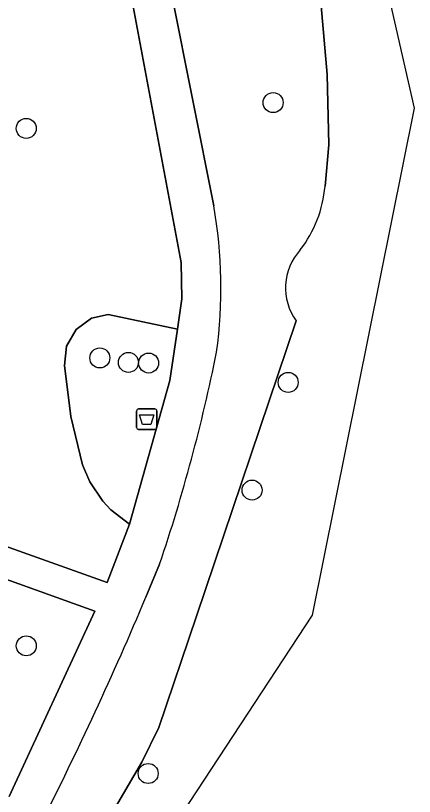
# Model space of a CAD drawing. Extents: x 161087 to 161926, y 382572 to 383873.
# Drawn here: x 161906.57 to 161926.06, y 383326.88 to 383365.04 of the extents above; entities that cross this region are included whole.
import ezdxf

# ---------------------------------------------------------------- set-up
doc = ezdxf.new("R2010")
doc.units = 0
for name, color, linetype in [('IMGEO_Afvalbak', 7, 'Continuous'), ('IMGEO_Boom', 7, 'Continuous'), ('IMGEO_Groenvoorziening', 7, 'Continuous'), ('IMGEO_Voetpad_halfverhard', 7, 'Continuous'), ('IMGEO_Waterloop', 7, 'Continuous')]:
    doc.layers.add(name, color=color, linetype=linetype)

msp = doc.modelspace()

# ---------------------------------------------------------------- linework, layer by layer
at = {"layer": 'IMGEO_Afvalbak'}
for p, q in [((161912.482, 383344.916), (161912.482, 383345.716)), ((161912.482, 383345.716), (161912.482, 383344.916)), ((161912.582, 383345.816), (161913.372, 383345.816)), ((161913.372, 383345.816), (161912.582, 383345.816)), ((161913.472, 383345.716), (161913.472, 383344.916)), ((161913.472, 383344.916), (161913.472, 383345.716)), ((161913.372, 383344.816), (161912.582, 383344.816)), ((161912.582, 383344.816), (161913.372, 383344.816))]:
    msp.add_line(p, q, dxfattribs=at)
msp.add_lwpolyline([(161912.625, 383345.53), (161913.329, 383345.53), (161913.18, 383345.06), (161912.774, 383345.06), (161912.625, 383345.53)], dxfattribs=at)
for centre, start, end in [((161912.582, 383345.716), 90, 180), ((161912.582, 383345.716), 90, 180), ((161913.372, 383345.716), 0, 90), ((161913.372, 383345.716), 360, 90), ((161912.582, 383344.916), 180, 270), ((161912.582, 383344.916), 180, 270), ((161913.372, 383344.916), 270, 0), ((161913.372, 383344.916), 270, 0)]:
    msp.add_arc(centre, 0.1, start, end, dxfattribs=at)
at = {"layer": 'IMGEO_Boom'}
for centre in [(161919.157, 383360.789), (161907.086, 383359.529), (161910.686, 383348.31), (161912.082, 383348.09), (161913.072, 383348.062), (161919.892, 383347.115), (161918.128, 383341.851), (161907.09, 383334.241), (161913.049, 383328.002)]:
    msp.add_circle(centre, 0.489, dxfattribs=at)
at = {"layer": 'IMGEO_Groenvoorziening'}
for points in [[(161921.695, 383356.7), (161921.875, 383358.721), (161921.792, 383362.17), (161921.308, 383367.76), (161920.689, 383370.802), (161919.784, 383373.441), (161918.63, 383378.997), (161916.429, 383384.603), (161909.912, 383404.262), (161908.524, 383404.208), (161907.42, 383402.433), (161908.687, 383400.52)], [(161912.99, 383382.42), (161913.076, 383374.624), (161913.235, 383371.648), (161914.199, 383366.05), (161916.257, 383355.746)], [(161875.041, 383274.07), (161875.719, 383275.247), (161880.826, 383282.395), (161887.635, 383291.219), (161890.234, 383294.273), (161896.434, 383302.072), (161900.395, 383307.79), (161902.807, 383311.623), (161912.735, 383328.548), (161913.577, 383330.256), (161915.414, 383335.693), (161920.29, 383350.119)], [(161906.255, 383326.883), (161910.444, 383335.94), (161900.725, 383339.417)], [(161913.61, 383338.225), (161912.941, 383336.623)]]:
    msp.add_lwpolyline(points, dxfattribs=at)
for points in [[(161914.669, 383352.969), (161911.821, 383368.115), (161911.098, 383368.288), (161910.348, 383368.152), (161908.948, 383367.077), (161908.472, 383366.871), (161908.064, 383366.8), (161907.247, 383366.916), (161904.837, 383367.314), (161900.946, 383340.938), (161911.046, 383337.336), (161912.134, 383340.189), (161911.228, 383340.893), (161910.835, 383341.313), (161910.191, 383342.262), (161909.831, 383343.094), (161909.272, 383345.454), (161908.956, 383347.946), (161909.052, 383348.879), (161909.52, 383349.693), (161910.278, 383350.246), (161911.096, 383350.441), (161914.477, 383349.723), (161914.693, 383351.192)], [(161912.134, 383340.189), (161914.107, 383347.206), (161914.477, 383349.723), (161911.096, 383350.441), (161910.278, 383350.246), (161909.52, 383349.693), (161909.052, 383348.879), (161908.956, 383347.946), (161909.272, 383345.454), (161909.831, 383343.094), (161910.191, 383342.262), (161910.835, 383341.313), (161911.228, 383340.893)]]:
    msp.add_lwpolyline(points, close=True, dxfattribs=at)
for centre, radius, start, end in [((161915.786, 383357.206), 5.93, 322.4185, 355.1071), ((161893.356, 383351.719), 23.252, 352.2673, 9.9743), ((161922.497, 383351.735), 2.735, 137.3219, 216.2124), ((161831.458, 383365.872), 86.679, 341.40032, 348.49958), ((161746.549, 383407.017), 180.67, 333.17574, 337.06856)]:
    msp.add_arc(centre, radius, start, end, dxfattribs=at)
at = {"layer": 'IMGEO_Voetpad_halfverhard'}
for points in [[(161916.257, 383355.746), (161914.199, 383366.05), (161913.235, 383371.648), (161913.076, 383374.624), (161912.99, 383382.42)], [(161911.071, 383374.275), (161911.139, 383373.227), (161911.288, 383370.952), (161911.821, 383368.115), (161914.669, 383352.969), (161914.693, 383351.192), (161914.477, 383349.723), (161914.107, 383347.206), (161912.134, 383340.189), (161911.046, 383337.336), (161900.946, 383340.938), (161900.826, 383340.125)], [(161900.725, 383339.417), (161910.444, 383335.94), (161906.255, 383326.883)], [(161912.941, 383336.623), (161913.61, 383338.225)]]:
    msp.add_lwpolyline(points, dxfattribs=at)
for centre, radius, start, end in [((161893.356, 383351.719), 23.252, 352.2673, 9.9743), ((161831.458, 383365.872), 86.679, 341.40032, 348.49958), ((161746.549, 383407.017), 180.67, 333.17574, 337.06856)]:
    msp.add_arc(centre, radius, start, end, dxfattribs=at)
at = {"layer": 'IMGEO_Waterloop'}
for points in [[(161771.435, 383031.567), (161829.761, 383155.16), (161841.142, 383179.277), (161863.101, 383230.489), (161887.994, 383285.389), (161896.051, 383297.648), (161921.083, 383335.736), (161926.064, 383360.514), (161918.25, 383394.855), (161903.645, 383424.673), (161849.991, 383470.088), (161790.6, 383486.558), (161778.284, 383505.12), (161776.244, 383589.61)], [(161909.912, 383404.262), (161916.429, 383384.603), (161918.63, 383378.997), (161919.784, 383373.441), (161920.689, 383370.802), (161921.308, 383367.76), (161921.792, 383362.17), (161921.875, 383358.721), (161921.695, 383356.7)], [(161920.29, 383350.119), (161915.414, 383335.693), (161913.577, 383330.256), (161912.735, 383328.548), (161902.807, 383311.623), (161900.395, 383307.79), (161896.434, 383302.072), (161890.234, 383294.273), (161887.635, 383291.219), (161880.826, 383282.395)]]:
    msp.add_lwpolyline(points, dxfattribs=at)
for centre, radius, start, end in [((161915.786, 383357.206), 5.93, 322.4185, 355.1071), ((161922.497, 383351.735), 2.735, 137.3219, 216.2124)]:
    msp.add_arc(centre, radius, start, end, dxfattribs=at)

doc.saveas('drawing.dxf')
